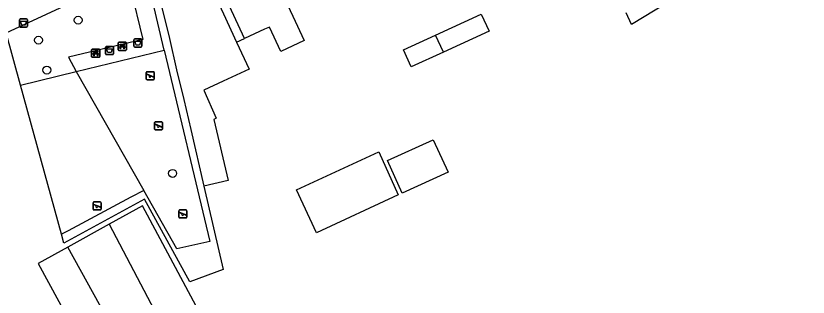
# Model space of a CAD drawing. Extents: x 159265 to 160143, y 383413 to 384319.
# Drawn here: x 159391.1 to 159488.9, y 384143.6 to 384178.3 of the extents above; entities that cross this region are included whole.
import ezdxf

# ---------------------------------------------------------------- set-up
doc = ezdxf.new("R2010")
doc.units = 0
for name, color, linetype in [('IMGEO_Afvalbak', 7, 'Continuous'), ('IMGEO_Bank', 7, 'Continuous'), ('IMGEO_Boom', 7, 'Continuous'), ('IMGEO_Groenvoorziening', 7, 'Continuous'), ('IMGEO_Hek', 7, 'Continuous'), ('IMGEO_Muur', 7, 'Continuous'), ('IMGEO_Pand', 7, 'Continuous'), ('IMGEO_Pand_overbouw', 7, 'Continuous'), ('IMGEO_Parkeervlak_open', 7, 'Continuous'), ('IMGEO_Rijbaan_lokaal_open', 7, 'Continuous'), ('IMGEO_Speelvoorziening', 7, 'Continuous'), ('IMGEO_Voetpad_open', 7, 'Continuous')]:
    doc.layers.add(name, color=color, linetype=linetype)

msp = doc.modelspace()

# ---------------------------------------------------------------- linework, layer by layer
at = {"layer": 'IMGEO_Afvalbak'}
for p, q in [((159391.593, 384176.989), (159391.593, 384177.789)), ((159391.593, 384177.789), (159391.593, 384176.989)), ((159391.693, 384177.889), (159392.483, 384177.889)), ((159392.483, 384177.889), (159391.693, 384177.889)), ((159392.583, 384177.789), (159392.583, 384176.989)), ((159392.583, 384176.989), (159392.583, 384177.789)), ((159392.483, 384176.889), (159391.693, 384176.889)), ((159391.693, 384176.889), (159392.483, 384176.889)), ((159405.715, 384174.518), (159405.715, 384175.318)), ((159405.715, 384175.318), (159405.715, 384174.518)), ((159405.815, 384175.418), (159406.605, 384175.418)), ((159406.605, 384175.418), (159405.815, 384175.418)), ((159406.705, 384175.318), (159406.705, 384174.518)), ((159406.705, 384174.518), (159406.705, 384175.318)), ((159402.206, 384173.594), (159402.206, 384174.394)), ((159402.206, 384174.394), (159402.206, 384173.594)), ((159402.306, 384174.494), (159403.096, 384174.494)), ((159403.096, 384174.494), (159402.306, 384174.494)), ((159403.196, 384174.394), (159403.196, 384173.594)), ((159403.196, 384173.594), (159403.196, 384174.394)), ((159406.605, 384174.418), (159405.815, 384174.418)), ((159405.815, 384174.418), (159406.605, 384174.418)), ((159403.096, 384173.494), (159402.306, 384173.494)), ((159402.306, 384173.494), (159403.096, 384173.494))]:
    msp.add_line(p, q, dxfattribs=at)
for points in [[(159391.736, 384177.603), (159392.44, 384177.603), (159392.291, 384177.133), (159391.885, 384177.133), (159391.736, 384177.603)], [(159405.858, 384175.132), (159406.562, 384175.132), (159406.413, 384174.662), (159406.007, 384174.662), (159405.858, 384175.132)], [(159402.349, 384174.208), (159403.053, 384174.208), (159402.904, 384173.738), (159402.498, 384173.738), (159402.349, 384174.208)]]:
    msp.add_lwpolyline(points, dxfattribs=at)
for centre, start, end in [((159391.693, 384177.789), 90, 180), ((159391.693, 384177.789), 90, 180), ((159391.693, 384176.989), 180, 270), ((159391.693, 384176.989), 180, 270), ((159392.483, 384177.789), 0, 90), ((159392.483, 384177.789), 360, 90), ((159392.483, 384176.989), 270, 0), ((159392.483, 384176.989), 270, 0), ((159405.815, 384175.318), 90, 180), ((159405.815, 384175.318), 90, 180), ((159406.605, 384175.318), 0, 90), ((159406.605, 384175.318), 360, 90), ((159402.306, 384174.394), 90, 180), ((159402.306, 384174.394), 90, 180), ((159403.096, 384174.394), 0, 90), ((159403.096, 384174.394), 360, 90), ((159405.815, 384174.518), 180, 270), ((159405.815, 384174.518), 180, 270), ((159406.605, 384174.518), 270, 0), ((159406.605, 384174.518), 270, 0), ((159402.306, 384173.594), 180, 270), ((159402.306, 384173.594), 180, 270), ((159403.096, 384173.594), 270, 0), ((159403.096, 384173.594), 270, 0)]:
    msp.add_arc(centre, 0.1, start, end, dxfattribs=at)
at = {"layer": 'IMGEO_Bank'}
for p, q in [((159403.863, 384175.01), (159404.704, 384175.01)), ((159404.704, 384175.01), (159403.863, 384175.01)), ((159400.504, 384173.235), (159400.504, 384174.076)), ((159400.504, 384174.076), (159400.504, 384173.235)), ((159400.579, 384174.16), (159401.42, 384174.16)), ((159401.42, 384174.16), (159400.579, 384174.16)), ((159401.504, 384174.085), (159401.504, 384173.244)), ((159401.504, 384173.244), (159401.504, 384174.085)), ((159403.788, 384174.085), (159403.788, 384174.926)), ((159403.788, 384174.926), (159403.788, 384174.085)), ((159404.485, 384174.408), (159404.092, 384174.408)), ((159404.097, 384174.516), (159404.097, 384174.622)), ((159404.141, 384174.622), (159404.141, 384174.516)), ((159404.429, 384174.628), (159404.147, 384174.628)), ((159404.147, 384174.51), (159404.429, 384174.51)), ((159404.435, 384174.516), (159404.435, 384174.622)), ((159404.479, 384174.622), (159404.479, 384174.516)), ((159404.788, 384174.935), (159404.788, 384174.094)), ((159404.788, 384174.094), (159404.788, 384174.935)), ((159401.429, 384173.16), (159400.588, 384173.16)), ((159400.588, 384173.16), (159401.429, 384173.16)), ((159401.201, 384173.558), (159400.808, 384173.558)), ((159400.813, 384173.666), (159400.813, 384173.772)), ((159400.857, 384173.772), (159400.857, 384173.666)), ((159401.145, 384173.778), (159400.863, 384173.778)), ((159400.863, 384173.66), (159401.145, 384173.66)), ((159401.151, 384173.666), (159401.151, 384173.772)), ((159401.195, 384173.772), (159401.195, 384173.666)), ((159404.713, 384174.01), (159403.872, 384174.01)), ((159403.872, 384174.01), (159404.713, 384174.01))]:
    msp.add_line(p, q, dxfattribs=at)
for points in [[(159404.035, 384174.408), (159403.893, 384174.408), (159404.005, 384174.51), (159404.091, 384174.51)], [(159404.091, 384174.628), (159404.005, 384174.628), (159404.005, 384174.789), (159404.568, 384174.789), (159404.568, 384174.628), (159404.485, 384174.628)], [(159404.085, 384174.401), (159404.085, 384174.194), (159404.042, 384174.194), (159404.042, 384174.401)], [(159404.485, 384174.51), (159404.568, 384174.51), (159404.68, 384174.408), (159404.541, 384174.408)], [(159404.535, 384174.401), (159404.535, 384174.194), (159404.491, 384174.194), (159404.491, 384174.401)], [(159400.751, 384173.558), (159400.609, 384173.558), (159400.721, 384173.66), (159400.807, 384173.66)], [(159400.807, 384173.778), (159400.721, 384173.778), (159400.721, 384173.939), (159401.284, 384173.939), (159401.284, 384173.778), (159401.201, 384173.778)], [(159400.801, 384173.551), (159400.801, 384173.344), (159400.758, 384173.344), (159400.758, 384173.551)], [(159401.201, 384173.66), (159401.284, 384173.66), (159401.396, 384173.558), (159401.257, 384173.558)], [(159401.251, 384173.551), (159401.251, 384173.344), (159401.207, 384173.344), (159401.207, 384173.551)]]:
    msp.add_lwpolyline(points, dxfattribs=at)
for centre, radius, start, end in [((159403.866, 384174.932), 0.0779, 92.4484, 184.28452), ((159403.866, 384174.932), 0.0779, 92.4484, 184.28452), ((159404.71, 384174.932), 0.0779, 2.4484, 94.28452), ((159404.71, 384174.932), 0.0779, 2.4484, 94.28452), ((159400.582, 384174.082), 0.0779, 92.4484, 184.28452), ((159400.582, 384174.082), 0.0779, 92.4484, 184.28452), ((159401.426, 384174.082), 0.0779, 2.4484, 94.28452), ((159401.426, 384174.082), 0.0779, 2.4484, 94.28452), ((159403.866, 384174.088), 0.0779, 182.4484, 274.28452), ((159403.866, 384174.088), 0.0779, 182.4484, 274.28452), ((159404.035, 384174.401), 0.00671, 2.89567, 87.10433), ((159404.092, 384174.401), 0.00671, 92.89567, 177.10433), ((159404.09, 384174.621), 0.00671, 2.89567, 87.10433), ((159404.09, 384174.517), 0.00671, 272.89567, 357.10433), ((159404.147, 384174.621), 0.00671, 92.89567, 177.10433), ((159404.147, 384174.517), 0.00671, 182.89567, 267.10433), ((159404.429, 384174.621), 0.00671, 2.89567, 87.10433), ((159404.429, 384174.517), 0.00671, 272.89567, 357.10433), ((159404.486, 384174.621), 0.00671, 92.89567, 177.10433), ((159404.486, 384174.517), 0.00671, 182.89567, 267.10433), ((159404.484, 384174.401), 0.00671, 2.89567, 87.10433), ((159404.541, 384174.401), 0.00671, 92.89567, 177.10433), ((159404.71, 384174.088), 0.0779, 272.4484, 4.28452), ((159404.71, 384174.088), 0.0779, 272.4484, 4.28452), ((159400.582, 384173.238), 0.0779, 182.4484, 274.28452), ((159400.582, 384173.238), 0.0779, 182.4484, 274.28452), ((159400.751, 384173.551), 0.00671, 2.89567, 87.10433), ((159400.808, 384173.551), 0.00671, 92.89567, 177.10433), ((159400.806, 384173.771), 0.00671, 2.89567, 87.10433), ((159400.806, 384173.667), 0.00671, 272.89567, 357.10433), ((159400.863, 384173.771), 0.00671, 92.89567, 177.10433), ((159400.863, 384173.667), 0.00671, 182.89567, 267.10433), ((159401.145, 384173.771), 0.00671, 2.89567, 87.10433), ((159401.145, 384173.667), 0.00671, 272.89567, 357.10433), ((159401.202, 384173.771), 0.00671, 92.89567, 177.10433), ((159401.202, 384173.667), 0.00671, 182.89567, 267.10433), ((159401.2, 384173.551), 0.00671, 2.89567, 87.10433), ((159401.257, 384173.551), 0.00671, 92.89567, 177.10433), ((159401.426, 384173.238), 0.0779, 272.4484, 4.28452), ((159401.426, 384173.238), 0.0779, 272.4484, 4.28452)]:
    msp.add_arc(centre, radius, start, end, dxfattribs=at)
at = {"layer": 'IMGEO_Boom'}
for centre in [(159398.844, 384177.742), (159393.941, 384175.269), (159394.975, 384171.575), (159410.5, 384158.826)]:
    msp.add_circle(centre, 0.489, dxfattribs=at)
at = {"layer": 'IMGEO_Groenvoorziening'}
for points in [[(159391.729, 384169.721), (159389.959, 384176.181)], [(159409.459, 384174.038), (159415.091, 384150.439), (159411.022, 384149.513), (159406.926, 384156.711)], [(159391.729, 384169.721), (159398.575, 384171.388)], [(159398.575, 384171.388), (159406.926, 384156.711)], [(159396.774, 384151.31), (159391.729, 384169.721)], [(159414.347, 384157.252), (159416.728, 384146.96), (159412.638, 384145.431), (159407.025, 384155.648), (159397.077, 384150.203), (159396.774, 384151.31)], [(159406.926, 384156.711), (159405.358, 384155.877), (159397.598, 384151.749), (159396.774, 384151.31)]]:
    msp.add_lwpolyline(points, dxfattribs=at)
at = {"layer": 'IMGEO_Hek'}
msp.add_lwpolyline([(159405.358, 384155.877), (159397.598, 384151.749)], dxfattribs=at)
at = {"layer": 'IMGEO_Muur'}
msp.add_lwpolyline([(159414.347, 384157.252), (159416.728, 384146.96)], dxfattribs=at)
at = {"layer": 'IMGEO_Pand'}
for points in [[(159423.841, 384173.881), (159422.448, 384176.887), (159421.857, 384176.614), (159419.392, 384175.477), (159415.687, 384183.514), (159416.464, 384183.872), (159416.692, 384184.49), (159418.161, 384185.168), (159418.819, 384184.925), (159421.631, 384186.222), (159423.724, 384181.683), (159425.344, 384178.225), (159426.735, 384175.223), (159423.841, 384173.881)], [(159408.904, 384180.334), (159411.608, 384181.581), (159411.862, 384182.27), (159413.334, 384182.949), (159413.961, 384182.718), (159414.688, 384183.053), (159416.782, 384178.513), (159418.394, 384175.017), (159419.934, 384171.677), (159416.758, 384170.211), (159414.35, 384169.1), (159415.892, 384165.634), (159415.593, 384165.501), (159417.371, 384157.938), (159414.347, 384157.252)], [(159408.904, 384180.334), (159410.114, 384175.483), (159410.987, 384171.613), (159411.871, 384167.957), (159412.762, 384164.242), (159414.347, 384157.252)], [(159442.961, 384175.909), (159448.587, 384178.5), (159449.559, 384176.389), (159443.938, 384173.8)], [(159443.938, 384173.8), (159439.956, 384171.966), (159438.983, 384174.077), (159442.961, 384175.909)], [(159443.938, 384173.8), (159442.961, 384175.909)], [(159437.037, 384160.4), (159442.65, 384162.988), (159444.492, 384158.993), (159438.836, 384156.385), (159437.037, 384160.4)], [(159428.248, 384151.502), (159425.801, 384156.808), (159435.427, 384161.246), (159435.97, 384161.497), (159438.359, 384156.165), (159428.248, 384151.502)]]:
    msp.add_lwpolyline(points, dxfattribs=at)
at = {"layer": 'IMGEO_Pand_overbouw'}
msp.add_lwpolyline([(159415.687, 384183.514), (159414.688, 384183.053), (159416.782, 384178.513), (159418.394, 384175.017), (159419.392, 384175.477)], close=True, dxfattribs=at)
at = {"layer": 'IMGEO_Parkeervlak_open'}
for points in [[(159416.82, 384125.666), (159419.901, 384127.287), (159421.281, 384127.887), (159414.66, 384140.124), (159406.773, 384154.808), (159402.678, 384152.546)], [(159397.574, 384149.726), (159393.895, 384147.693), (159401.791, 384133.174), (159401.299, 384132.905)]]:
    msp.add_lwpolyline(points, dxfattribs=at)
at = {"layer": 'IMGEO_Rijbaan_lokaal_open'}
for points in [[(159402.678, 384152.546), (159397.574, 384149.726)], [(159402.678, 384152.546), (159410.418, 384137.833), (159416.82, 384125.666)], [(159407.619, 384131.498), (159405.571, 384135.215), (159397.574, 384149.726)]]:
    msp.add_lwpolyline(points, dxfattribs=at)
at = {"layer": 'IMGEO_Speelvoorziening'}
for p, q in [((159407.245, 384170.473), (159407.245, 384171.273)), ((159407.245, 384171.273), (159407.245, 384170.473)), ((159407.314, 384171.098), (159408.19, 384170.745)), ((159407.345, 384171.373), (159408.135, 384171.373)), ((159408.135, 384171.373), (159407.345, 384171.373)), ((159408.235, 384171.273), (159408.235, 384170.473)), ((159408.235, 384170.473), (159408.235, 384171.273)), ((159407.628, 384170.901), (159407.289, 384171.038)), ((159408.135, 384170.373), (159407.345, 384170.373)), ((159407.345, 384170.373), (159408.135, 384170.373)), ((159408.166, 384170.685), (159407.826, 384170.822)), ((159408.26, 384164.301), (159408.26, 384165.101)), ((159408.26, 384165.101), (159408.26, 384164.301)), ((159408.643, 384164.729), (159408.304, 384164.866)), ((159408.329, 384164.926), (159409.205, 384164.573)), ((159408.36, 384165.201), (159409.15, 384165.201)), ((159409.15, 384165.201), (159408.36, 384165.201)), ((159409.181, 384164.513), (159408.841, 384164.65)), ((159409.25, 384165.101), (159409.25, 384164.301)), ((159409.25, 384164.301), (159409.25, 384165.101)), ((159409.15, 384164.201), (159408.36, 384164.201)), ((159408.36, 384164.201), (159409.15, 384164.201)), ((159400.674, 384154.412), (159400.674, 384155.212)), ((159400.674, 384155.212), (159400.674, 384154.412)), ((159401.057, 384154.84), (159400.718, 384154.977)), ((159400.743, 384155.037), (159401.619, 384154.684)), ((159400.774, 384155.312), (159401.564, 384155.312)), ((159401.564, 384155.312), (159400.774, 384155.312)), ((159401.595, 384154.624), (159401.255, 384154.761)), ((159401.664, 384155.212), (159401.664, 384154.412)), ((159401.664, 384154.412), (159401.664, 384155.212)), ((159401.564, 384154.312), (159400.774, 384154.312)), ((159400.774, 384154.312), (159401.564, 384154.312)), ((159411.268, 384153.428), (159411.268, 384154.228)), ((159411.268, 384154.228), (159411.268, 384153.428)), ((159411.651, 384153.856), (159411.312, 384153.993)), ((159411.337, 384154.053), (159412.213, 384153.7)), ((159411.368, 384154.328), (159412.158, 384154.328)), ((159412.158, 384154.328), (159411.368, 384154.328)), ((159412.189, 384153.64), (159411.849, 384153.777)), ((159412.258, 384154.228), (159412.258, 384153.428)), ((159412.258, 384153.428), (159412.258, 384154.228)), ((159412.158, 384153.328), (159411.368, 384153.328)), ((159411.368, 384153.328), (159412.158, 384153.328))]:
    msp.add_line(p, q, dxfattribs=at)
for centre, radius, start, end in [((159407.345, 384171.273), 0.1, 90, 180), ((159407.345, 384171.273), 0.1, 90, 180), ((159407.302, 384171.068), 0.0327, 68.07798, 248.07798), ((159408.135, 384171.273), 0.1, 0, 90), ((159408.135, 384171.273), 0.1, 360, 90), ((159407.345, 384170.473), 0.1, 180, 270), ((159407.345, 384170.473), 0.1, 180, 270), ((159407.707, 384170.811), 0.12, 130.99278, 5.16318), ((159408.135, 384170.473), 0.1, 270, 0), ((159408.135, 384170.473), 0.1, 270, 0), ((159408.178, 384170.715), 0.0327, 248.07798, 68.07798), ((159408.36, 384165.101), 0.1, 90, 180), ((159408.36, 384165.101), 0.1, 90, 180), ((159408.36, 384164.301), 0.1, 180, 270), ((159408.36, 384164.301), 0.1, 180, 270), ((159408.317, 384164.896), 0.0327, 68.07798, 248.07798), ((159408.722, 384164.639), 0.12, 130.99278, 5.16318), ((159409.15, 384165.101), 0.1, 0, 90), ((159409.15, 384165.101), 0.1, 360, 90), ((159409.15, 384164.301), 0.1, 270, 0), ((159409.15, 384164.301), 0.1, 270, 0), ((159409.193, 384164.543), 0.0327, 248.07798, 68.07798), ((159400.774, 384155.212), 0.1, 90, 180), ((159400.774, 384155.212), 0.1, 90, 180), ((159400.731, 384155.007), 0.0327, 68.07798, 248.07798), ((159401.136, 384154.75), 0.12, 130.99278, 5.16318), ((159401.564, 384155.212), 0.1, 0, 90), ((159401.564, 384155.212), 0.1, 360, 90), ((159401.607, 384154.654), 0.0327, 248.07798, 68.07798), ((159400.774, 384154.412), 0.1, 180, 270), ((159400.774, 384154.412), 0.1, 180, 270), ((159401.564, 384154.412), 0.1, 270, 0), ((159401.564, 384154.412), 0.1, 270, 0), ((159411.368, 384154.228), 0.1, 90, 180), ((159411.368, 384154.228), 0.1, 90, 180), ((159411.325, 384154.023), 0.0327, 68.07798, 248.07798), ((159411.73, 384153.766), 0.12, 130.99278, 5.16318), ((159412.158, 384154.228), 0.1, 0, 90), ((159412.158, 384154.228), 0.1, 360, 90), ((159412.201, 384153.67), 0.0327, 248.07798, 68.07798), ((159411.368, 384153.428), 0.1, 180, 270), ((159411.368, 384153.428), 0.1, 180, 270), ((159412.158, 384153.428), 0.1, 270, 0), ((159412.158, 384153.428), 0.1, 270, 0)]:
    msp.add_arc(centre, radius, start, end, dxfattribs=at)
at = {"layer": 'IMGEO_Voetpad_open'}
for points in [[(159477.098, 384216.319), (159488.946, 384190.443), (159467.136, 384177.214), (159466.489, 384178.666)], [(159389.959, 384176.181), (159397.692, 384179.767), (159403.93, 384182.599)], [(159409.459, 384174.038), (159407.424, 384182.658)], [(159405.28, 384181.666), (159406.805, 384175.339), (159397.665, 384173.158), (159398.575, 384171.388)], [(159398.575, 384171.388), (159409.459, 384174.038)]]:
    msp.add_lwpolyline(points, dxfattribs=at)

doc.saveas('drawing.dxf')
